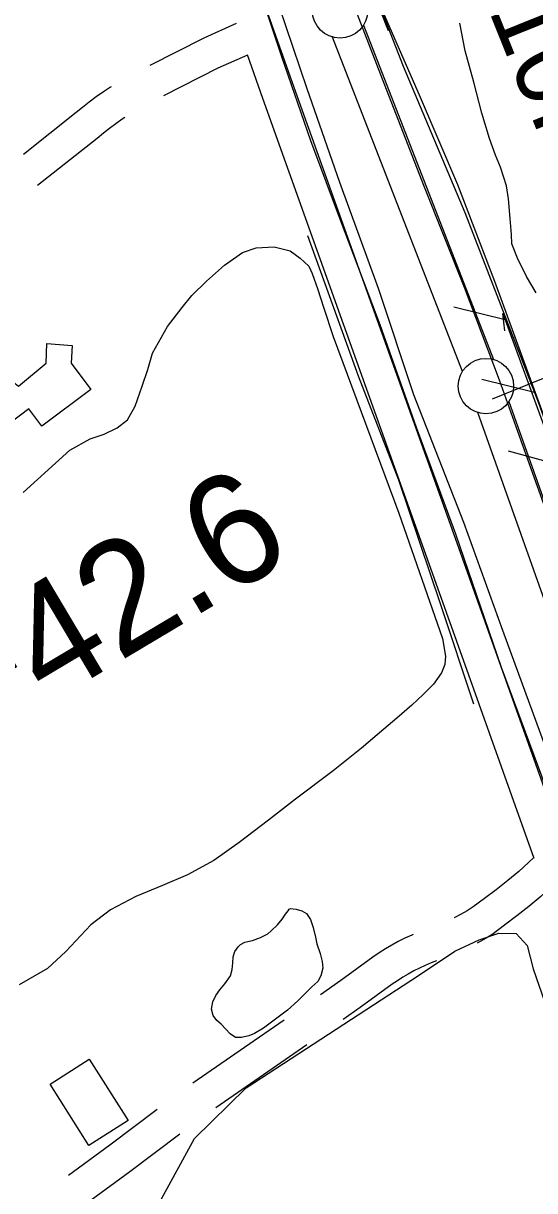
# Model space of a CAD drawing. Extents: x 3715084 to 3753216, y 488173 to 513963.
# Drawn here: x 3730990 to 3731452, y 508865 to 509918 of the extents above; entities that cross this region are included whole.
import ezdxf

# ---------------------------------------------------------------- set-up
doc = ezdxf.new("R2010")
doc.units = 0
for name, color, linetype in [('V-BLDG-OTLN', 7, 'Continuous'), ('V-FLOD-BASE', 7, 'Continuous'), ('V-LEVE-TOET', 7, 'Continuous'), ('V-RIVR-RANG', 7, 'Continuous'), ('V-ROAD-CNTR', 7, 'Continuous'), ('V-RRAP-FSHR', 7, 'Continuous'), ('V-SITE-VEGE', 7, 'Continuous'), ('V-SURV-IDEN', 7, 'Continuous'), ('V-SURV-LINE', 7, 'Continuous'), ('V-TOPO-SHOR', 7, 'Continuous')]:
    doc.layers.add(name, color=color, linetype=linetype)

msp = doc.modelspace()

# ---------------------------------------------------------------- linework, layer by layer
at = {"layer": 'V-BLDG-OTLN'}
for points in [[(3731051.1, 509587.5), (3731006.7, 509554.3), (3730995.1, 509569.9), (3730961.1, 509544.6), (3730960.1, 509546), (3730945.7, 509535.2), (3730927.1, 509560.1), (3730975.1, 509598.9), (3730985.8, 509590.6), (3731010.8, 509611.3), (3731011.2, 509628.8), (3731034.1, 509627.2), (3731033.4, 509611.1)], [(3731049.3, 508905.7), (3731014.2, 508961.1), (3731049.6, 508983.5), (3731084.6, 508928.1)]]:
    msp.add_lwpolyline(points, close=True, dxfattribs=at)
at = {"layer": 'V-FLOD-BASE'}
msp.add_lwpolyline([(3731621.7, 509030.8), (3731588.7, 509120.7), (3731549.4, 509231.1), (3731507.3, 509351.6), (3731478.8, 509431.1), (3731447.1, 509520), (3731420, 509595.8), (3731388.3, 509679.3), (3731351.6, 509771.4), (3731316.4, 509861.8), (3731278.8, 509959.3)], dxfattribs=at)
at = {"layer": 'V-LEVE-TOET'}
for points in [[(3731611.4, 508856.7), (3731571.8, 508965.6), (3731524.6, 509090.6), (3731498.3, 509161.7), (3731460.6, 509267.6), (3731423, 509370.1), (3731387.8, 509467.6), (3731342.6, 509582.5), (3731310.8, 509678.5), (3731275.9, 509774.1), (3731246.4, 509858.6), (3731214.7, 509952.2)], [(3731634.8, 509068.6), (3731604.3, 509155.3), (3731571.1, 509251.8), (3731536.7, 509349.4), (3731499.5, 509455.8), (3731458.2, 509568.7), (3731415.6, 509684.7), (3731382.2, 509771.9), (3731347.7, 509852.9), (3731310.6, 509937.4)]]:
    msp.add_lwpolyline(points, dxfattribs=at)
at = {"layer": 'V-RIVR-RANG'}
msp.add_line((3731413.5, 509578.9), (3732043, 509835.9), dxfattribs=at)
at = {"layer": 'V-ROAD-CNTR'}
for points in [[(3730352, 511915.8), (3730361.3, 511901.7), (3730435.5, 511790), (3730551.2, 511610.8), (3730587, 511558.4), (3730604.6, 511532.7), (3730617.2, 511513.8), (3730628.2, 511496.9), (3730641.5, 511476.7), (3730654.3, 511452.1), (3730664.2, 511433.4), (3730673.5, 511414.1), (3730688.6, 511381.2), (3730712.1, 511323), (3730771.4, 511155.5), (3730825, 511009.1), (3730893.5, 510817.4), (3730973.9, 510594.5), (3731087.5, 510273.6), (3731234.3, 509860.2), (3731380, 509453.3), (3731512.3, 509081.7), (3731621.1, 508778)], [(3731182.2, 509917.4), (3731152.9, 509904.3), (3731104.3, 509879.7)], [(3731192.3, 509889), (3731165.8, 509877.2), (3731116.6, 509852.3)], [(3731192.1, 509889.5), (3731206.1, 509850.1), (3731351.7, 509443.2), (3731450.8, 509164.9)], [(3731069.3, 509860.4), (3731068.9, 509860.2), (3731062.3, 509855.9), (3731055.9, 509851.4), (3731049.6, 509846.7), (3731043.4, 509841.8), (3731037.7, 509837.1), (3730990.1, 509799.4)], [(3731081.7, 509832.7), (3731079.2, 509831.1), (3731073.5, 509827), (3731067.8, 509822.9), (3731062.3, 509818.5), (3731056.6, 509813.8), (3731002.9, 509771.3)], [(3731450.7, 509165.2), (3731437.3, 509152.8), (3731427.4, 509144.6), (3731417, 509136.3), (3731406.5, 509128.3), (3731396.3, 509120.8), (3731390.7, 509117.4), (3731384.6, 509114), (3731378.9, 509111.1)], [(3731461.7, 509134.4), (3731457.1, 509130.2), (3731446.3, 509121.3), (3731435.5, 509112.7), (3731424.5, 509104.3), (3731413, 509095.8), (3731405.7, 509091.5), (3731399.8, 509088.2)], [(3731341.9, 509096), (3731340.7, 509095.5), (3731334.6, 509092.7), (3731328.6, 509089.6), (3731322.7, 509086.4), (3731316.9, 509083), (3731311.3, 509079.4), (3731305.7, 509075.6), (3731276.8, 509054.5), (3731258.3, 509041.6)], [(3731363.2, 509072.3), (3731358.2, 509070.3), (3731352.9, 509068.1), (3731347.7, 509065.7), (3731342.6, 509063.1), (3731337.6, 509060.3), (3731332.6, 509057.4), (3731327.8, 509054.3), (3731323.1, 509051.1), (3731294.2, 509030), (3731278.8, 509019.3)], [(3731225.4, 509018.8), (3731189.8, 508994.2), (3731143.1, 508961.9)], [(3731245.9, 508996.6), (3731206.9, 508969.5), (3731163.7, 508939.7)], [(3731111, 508938.2), (3731068.2, 508905.9), (3731030.7, 508878.5)], [(3731131.4, 508916), (3731086.1, 508881.8), (3731051.2, 508856.3)]]:
    msp.add_lwpolyline(points, dxfattribs=at)
at = {"layer": 'V-RRAP-FSHR'}
for p, q in [((3731426.1, 509650), (3731378.7, 509661.6)), ((3731451.4, 509584.7), (3731404, 509596.4)), ((3731475.4, 509518.9), (3731428.2, 509531.7))]:
    msp.add_line(p, q, dxfattribs=at)
for points in [[(3731164.5, 510339.9), (3731235, 510138.4), (3731293.6, 509976.8), (3731319.3, 509911.2)], [(3731289.3, 509991.2), (3731333, 509879), (3731388.5, 509747.1), (3731455.1, 509575.3), (3731542.6, 509332.2), (3731637.5, 509072.7), (3731736.3, 508795)], [(3731424.8, 509640.5), (3731423, 509656.1), (3731645.9, 509046.4), (3731671.5, 508976.4)]]:
    msp.add_lwpolyline(points, dxfattribs=at)
at = {"layer": 'V-SITE-VEGE'}
for p, q in [((3731188, 509711.1), (3731200.4, 509715.3)), ((3731200.4, 509715.3), (3731216.4, 509716.1)), ((3731216.4, 509716.1), (3731231.1, 509712.6)), ((3731171.7, 509699.5), (3731188, 509711.1)), ((3731231.1, 509712.6), (3731240, 509706)), ((3731240, 509706), (3731247.8, 509698.6)), ((3731155.3, 509685.1), (3731171.7, 509699.5)), ((3731247.8, 509698.6), (3731250.9, 509692)), ((3731142.1, 509672.3), (3731155.3, 509685.1)), ((3731250.9, 509692), (3731255.9, 509677.6)), ((3731133.6, 509661.4), (3731142.1, 509672.3)), ((3731255.9, 509677.6), (3731261, 509661.7)), ((3731261, 509661.7), (3731269.9, 509635.2)), ((3731120.3, 509644.4), (3731133.6, 509661.4)), ((3731106.7, 509620.3), (3731120.3, 509644.4)), ((3731269.9, 509635.2), (3731329.1, 509475.9)), ((3731102.4, 509605.5), (3731106.7, 509620.3)), ((3731097.3, 509590.4), (3731102.4, 509605.5)), ((3731091.1, 509572.5), (3731097.3, 509590.4)), ((3731084.1, 509560.1), (3731091.1, 509572.5)), ((3731074.8, 509552.8), (3731084.1, 509560.1)), ((3731050.3, 509543.1), (3731063.1, 509547.3)), ((3731063.1, 509547.3), (3731074.8, 509552.8)), ((3731032, 509532.6), (3731050.3, 509543.1)), ((3730990, 509494.6), (3731032, 509532.6)), ((3731329.1, 509475.9), (3731368.6, 509362.8)), ((3731368.6, 509362.8), (3731371.3, 509346.9)), ((3731371.3, 509346.9), (3731370.5, 509339.5)), ((3731370.5, 509339.5), (3731367.7, 509331.8)), ((3731367.7, 509331.8), (3731360.4, 509321.7)), ((3731360.4, 509321.7), (3731351, 509312.4)), ((3731351, 509312.4), (3731340.9, 509302.7)), ((3731340.9, 509302.7), (3731327.3, 509291)), ((3731327.3, 509291), (3731315.6, 509281)), ((3731315.6, 509281), (3731295.4, 509263.9)), ((3731295.4, 509263.9), (3731269.8, 509243.7)), ((3731269.8, 509243.7), (3731235.9, 509218.1)), ((3731235.9, 509218.1), (3731211.4, 509199.1)), ((3731211.4, 509199.1), (3731185, 509179)), ((3731185, 509179), (3731162.1, 509162.7)), ((3731162.1, 509162.7), (3731138.4, 509149.9)), ((3731138.4, 509149.9), (3731115.8, 509140.2)), ((3731115.8, 509140.2), (3731091.7, 509130.1)), ((3731091.7, 509130.1), (3731068.8, 509118.1)), ((3731068.8, 509118.1), (3731050.9, 509104.6)), ((3731050.9, 509104.6), (3731028.4, 509080.5)), ((3731028.4, 509080.5), (3731012, 509065.4)), ((3731012, 509065.4), (3730986.4, 509050.7))]:
    msp.add_line(p, q, dxfattribs=at)
for points in [[(3731453.1, 509674.7), (3731444.3, 509689.4), (3731436.2, 509706), (3731431.2, 509718.7), (3731430.8, 509727.1), (3731429.7, 509741.8), (3731428.2, 509759.5), (3731426.3, 509771.1), (3731420.9, 509788), (3731416.3, 509798.8), (3731410.9, 509813.8), (3731404, 509836.6), (3731396.7, 509864.7), (3731389, 509892.8), (3731384.1, 509917.9)], [(3731114.7, 508857.7), (3731144.5, 508912), (3731191.3, 508957.6), (3731346.8, 509059), (3731379.7, 509081), (3731401.7, 509091.2), (3731419.2, 509097.3), (3731435.1, 509096.8), (3731444.8, 509086), (3731450.4, 509065), (3731506.2, 508903.9), (3731517.4, 508856.6)]]:
    msp.add_lwpolyline(points, dxfattribs=at)
at = {"layer": 'V-SURV-LINE'}
for points in [[(3731297.2, 509916.1), (3731414.4, 509614.5)], [(3731386.5, 509603.7), (3731269.2, 509905.2)], [(3731428.5, 509576.7), (3731898, 508256.4)], [(3731869.7, 508246.4), (3731400.3, 509566.6)]]:
    msp.add_lwpolyline(points, dxfattribs=at)
for centre in [(3731276, 509929.3), (3731407.7, 509590.5)]:
    msp.add_circle(centre, 25, dxfattribs=at)
at = {"layer": 'V-TOPO-SHOR'}
for points in [[(3730789.7, 511099.2), (3730840.6, 510959), (3730875.5, 510863.9), (3730912.5, 510760.2), (3730944.3, 510673.1), (3730979.8, 510570.8), (3731015.2, 510473.6), (3731049.9, 510378.4), (3731087.6, 510275.1), (3731126.1, 510163.2), (3731159.8, 510067.6), (3731189.3, 509988.7), (3731223.2, 509887.9), (3731249.4, 509812.1), (3731276.9, 509738.1), (3731311.8, 509646.1), (3731344.6, 509553.5), (3731380.3, 509457.4), (3731421.4, 509337), (3731457.9, 509239), (3731487.7, 509152.6), (3731531.1, 509030.2), (3731557.3, 508957), (3731588.1, 508867)], [(3731246.7, 509726.3), (3731292.4, 509599.7), (3731328.9, 509505.9), (3731366.6, 509393.5), (3731396.6, 509304)], [(3731213.7, 509099.4), (3731219.4, 509104.8), (3731223.8, 509109.9), (3731226.8, 509114.3), (3731229.2, 509117.3), (3731230.2, 509118.9), (3731231.5, 509119.4), (3731233.8, 509119.1), (3731236.3, 509118.9), (3731241.5, 509117.3), (3731245.8, 509114.8), (3731249.4, 509109.6), (3731251.7, 509102.4), (3731253.8, 509093.5), (3731255, 509087.5), (3731258.1, 509078.8), (3731259.9, 509071.6), (3731260.4, 509065.5), (3731258.6, 509058.6), (3731255.8, 509053.7), (3731250.6, 509048.8), (3731244.7, 509043.2), (3731237.8, 509036.3), (3731228.5, 509027.8), (3731221.3, 509022.2), (3731212.9, 509016), (3731207, 509011.4), (3731198.8, 509006.6), (3731193.6, 509004.5), (3731187, 509003), (3731181.6, 509003), (3731176.7, 509006.3), (3731168.8, 509015.1), (3731164.9, 509018.4), (3731161.3, 509022.8), (3731159.8, 509028.7), (3731161.1, 509035.3), (3731163.7, 509041), (3731167.5, 509046.1), (3731171.9, 509051.5), (3731177, 509058.7), (3731178.6, 509064.3), (3731179.3, 509070.5), (3731179.6, 509075.8), (3731181.1, 509080.5), (3731184, 509084.8), (3731186, 509087.1), (3731189.9, 509089.2), (3731196.8, 509090.7), (3731204.2, 509093.3), (3731210.7, 509096.6), (3731213.7, 509099.4)]]:
    msp.add_lwpolyline(points, dxfattribs=at)

# ---------------------------------------------------------------- texts
at = {"layer": 'V-RIVR-RANG'}
msp.add_text('10.7', height=67, rotation=291.9183, dxfattribs=at).set_placement((3731409.7, 509930))
at = {"layer": 'V-SURV-IDEN'}
msp.add_text('632+42.6', height=100, rotation=30.7534, dxfattribs=at).set_placement((3730753.5, 509149.5))

doc.saveas('drawing.dxf')
